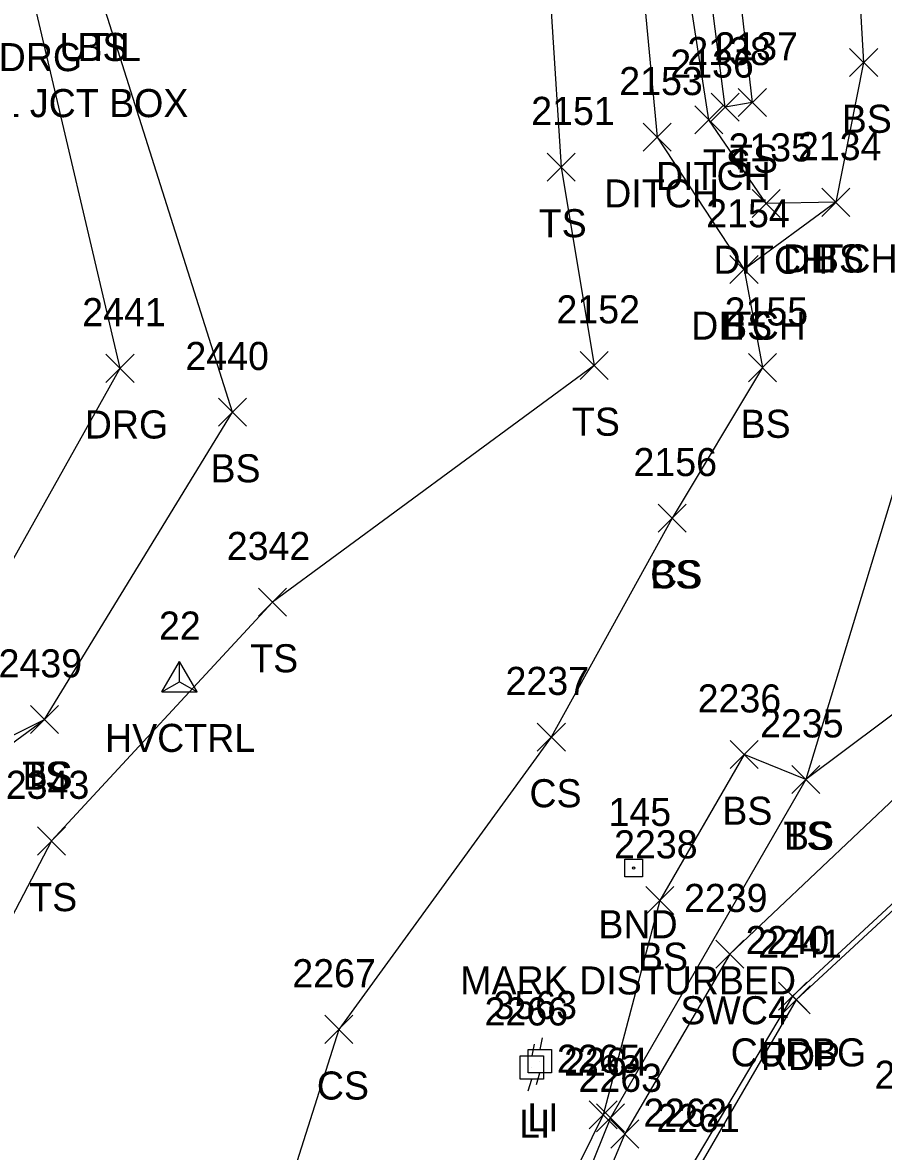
# Model space of a CAD drawing. Extents: x 49137 to 50946, y 9590 to 10709.
# Drawn here: x 49926.3 to 49987.7, y 10106.1 to 10186.5 of the extents above; entities that cross this region are included whole.
import ezdxf

# ---------------------------------------------------------------- set-up
doc = ezdxf.new("R2010")
doc.units = 0
for name, color, linetype in [('C_A', 7, 'Continuous'), ('C_I', 7, 'Continuous'), ('CPSM', 7, 'Continuous'), ('D_A', 7, 'Continuous'), ('D_I', 7, 'Continuous'), ('D_TIC', 7, 'Continuous'), ('DD', 7, 'Continuous'), ('L_A', 7, 'Continuous'), ('L_I', 7, 'Continuous'), ('L_TIC', 7, 'Continuous'), ('LELB', 7, 'Continuous'), ('M_A', 7, 'Continuous'), ('M_C', 7, 'Continuous'), ('M_I', 7, 'Continuous'), ('MHBP', 7, 'Continuous'), ('P_A', 7, 'Continuous'), ('P_I', 7, 'Continuous'), ('P_TIC', 7, 'Continuous'), ('PET', 7, 'Continuous'), ('R_A', 7, 'Continuous'), ('R_I', 7, 'Continuous'), ('R_TIC', 7, 'Continuous'), ('RC', 7, 'Continuous'), ('RDG', 7, 'Continuous'), ('RSW', 7, 'Continuous'), ('U_A', 7, 'Continuous'), ('U_C', 7, 'Continuous'), ('U_I', 7, 'Continuous'), ('ULP', 7, 'Continuous')]:
    doc.layers.add(name, color=color, linetype=linetype)

msp = doc.modelspace()

# ---------------------------------------------------------------- linework, layer by layer
at = {"layer": 'CPSM'}
for p, q in [((49936.247, 10138.857), (49937.497, 10141.022)), ((49938.747, 10138.857), (49937.497, 10141.022)), ((49937.498, 10139.578), (49937.497, 10141.022)), ((49936.247, 10138.857), (49937.498, 10139.578)), ((49937.498, 10139.578), (49937.498, 10139.578)), ((49937.498, 10139.578), (49938.747, 10138.857)), ((49936.247, 10138.857), (49938.747, 10138.857))]:
    msp.add_line(p, q, dxfattribs=at)
at = {"layer": 'D_TIC'}
for points in [[(49974.215, 10178.602), (49976.215, 10180.602)], [(49976.215, 10178.602), (49974.215, 10180.602)], [(49970.523, 10177.357), (49972.523, 10179.357)], [(49972.523, 10177.357), (49970.523, 10179.357)], [(49978.305, 10172.633), (49980.305, 10174.633)], [(49980.305, 10172.633), (49978.305, 10174.633)], [(49983.256, 10172.723), (49985.256, 10174.723)], [(49985.256, 10172.723), (49983.256, 10174.723)], [(49976.719, 10167.942), (49978.719, 10169.942)], [(49978.719, 10167.942), (49976.719, 10169.942)]]:
    msp.add_lwpolyline(points, dxfattribs=at)
at = {"layer": 'DD'}
for points in [[(49984.256, 10173.723), (49979.305, 10173.633), (49975.215, 10179.602), (49971.2, 10205.478), (49968.694, 10215.235), (49961.843, 10227.401)], [(49959.95, 10226.489), (49966.015, 10210.831), (49969.206, 10203.105), (49971.523, 10178.357), (49977.719, 10168.942)]]:
    msp.add_lwpolyline(points, dxfattribs=at)
at = {"layer": 'L_TIC'}
for points in [[(49985.243, 10182.671), (49987.243, 10184.671)], [(49987.243, 10182.671), (49985.243, 10184.671)], [(49975.372, 10179.494), (49977.372, 10181.494)], [(49977.372, 10179.494), (49975.372, 10181.494)], [(49977.309, 10179.832), (49979.309, 10181.832)], [(49979.309, 10179.832), (49977.309, 10181.832)], [(49963.683, 10175.234), (49965.683, 10177.234)], [(49965.683, 10175.234), (49963.683, 10177.234)], [(49983.256, 10172.723), (49985.256, 10174.723)], [(49985.256, 10172.723), (49983.256, 10174.723)], [(49976.719, 10167.942), (49978.719, 10169.942)], [(49978.719, 10167.942), (49976.719, 10169.942)], [(49966.048, 10161.097), (49968.048, 10163.097)], [(49968.048, 10161.097), (49966.048, 10163.097)], [(49978.029, 10160.948), (49980.029, 10162.948)], [(49980.029, 10160.948), (49978.029, 10162.948)], [(49940.264, 10157.779), (49942.264, 10159.779)], [(49942.264, 10157.779), (49940.264, 10159.779)], [(49971.594, 10150.225), (49973.594, 10152.225)], [(49973.594, 10150.225), (49971.594, 10152.225)], [(49971.594, 10150.225), (49973.594, 10152.225)], [(49973.594, 10150.225), (49971.594, 10152.225)], [(49943.127, 10144.249), (49945.127, 10146.249)], [(49945.127, 10144.249), (49943.127, 10146.249)], [(49926.875, 10135.885), (49928.875, 10137.885)], [(49928.875, 10135.885), (49926.875, 10137.885)], [(49926.875, 10135.885), (49928.875, 10137.885)], [(49928.875, 10135.885), (49926.875, 10137.885)], [(49962.989, 10134.637), (49964.989, 10136.637)], [(49964.989, 10134.637), (49962.989, 10136.637)], [(49976.73, 10133.389), (49978.73, 10135.389)], [(49978.73, 10133.389), (49976.73, 10135.389)], [(49981.121, 10131.61), (49983.121, 10133.61)], [(49983.121, 10131.61), (49981.121, 10133.61)], [(49981.121, 10131.61), (49983.121, 10133.61)], [(49983.121, 10131.61), (49981.121, 10133.61)], [(49927.381, 10127.237), (49929.381, 10129.237)], [(49929.381, 10127.237), (49927.381, 10129.237)], [(49970.722, 10122.997), (49972.722, 10124.997)], [(49972.722, 10122.997), (49970.722, 10124.997)], [(49947.841, 10113.82), (49949.841, 10115.82)], [(49949.841, 10113.82), (49947.841, 10115.82)], [(49966.691, 10107.727), (49968.691, 10109.727)], [(49968.691, 10107.727), (49966.691, 10109.727)], [(49967.204, 10107.513), (49969.204, 10109.513)], [(49969.204, 10107.513), (49967.204, 10109.513)]]:
    msp.add_lwpolyline(points, dxfattribs=at)
at = {"layer": 'LELB'}
for points in [[(50070.142, 10189.735), (50073.041, 10198.844), (50071.51, 10210.934), (50064.892, 10215.851), (50042.769, 10220.379), (50023.694, 10220.899), (49995.07, 10218.245), (49980.25, 10215.794), (49975.391, 10206.16), (49978.309, 10180.832), (49976.372, 10180.494), (49973.224, 10205.263), (49972.524, 10215.462), (49963.461, 10228.284)], [(49955.98, 10224.664), (49962.111, 10206.734), (49963.317, 10197.716), (49964.683, 10176.234), (49967.048, 10162.097), (49944.127, 10145.249), (49928.381, 10128.237), (49921.48, 10115.092), (49920.101, 10100.304), (49918.19, 10083.846), (49918.932, 10078.252)], [(49897.763, 10120.107), (49909.386, 10127.665), (49927.875, 10136.885), (49941.264, 10158.779), (49931.783, 10188.788), (49933.007, 10213.099)], [(49985.094, 10203.498), (49986.243, 10183.671), (49984.256, 10173.723), (49977.719, 10168.942), (49979.029, 10161.948), (49972.594, 10151.225)], [(50059.207, 10178.77), (50028.413, 10172.811), (50009.729, 10168.921), (49990.014, 10158.531), (49982.121, 10132.61), (49968.204, 10108.513), (49962.139, 10093.516), (49959.115, 10077.066), (49958.099, 10070.421), (49954.983, 10070.006), (49949.237, 10070.265), (49946.938, 10062.783)], [(50098.239, 10171.767), (50082.638, 10166.885), (50071.985, 10164.968), (50037.302, 10160), (50019.035, 10155.468), (49996.071, 10143.044), (49982.121, 10132.61), (49977.73, 10134.389), (49971.722, 10123.997), (49967.691, 10108.727), (49960.47, 10094.086), (49957.429, 10077.197), (49956.319, 10072.029), (49954.648, 10071.844), (49954.156, 10074.76), (49955.264, 10079.229)], [(49972.594, 10151.225), (49963.989, 10135.637), (49948.841, 10114.82), (49941.949, 10093.05), (49937.531, 10066.769)], [(49897.763, 10120.107), (49910.905, 10124.427), (49927.875, 10136.885)]]:
    msp.add_lwpolyline(points, dxfattribs=at)
at = {"layer": 'MHBP'}
msp.add_lwpolyline([(49969.231, 10126.931), (49970.481, 10126.931), (49970.481, 10125.681), (49969.231, 10125.681)], close=True, dxfattribs=at)
msp.add_circle((49969.856, 10126.306), 0.0833, dxfattribs=at)
at = {"layer": 'P_TIC'}
for points in [[(49980.426, 10115.921), (49982.426, 10117.921)], [(49982.426, 10115.921), (49980.426, 10117.921)]]:
    msp.add_lwpolyline(points, dxfattribs=at)
at = {"layer": 'PET'}
msp.add_lwpolyline([(50500, 10146.803), (50482.824, 10146.596), (50451.943, 10142.575), (50406.356, 10149.875), (50391.036, 10152.294), (50366.967, 10154.835), (50332.971, 10157.453), (50281.747, 10161.159), (50239.768, 10163.197), (50191.306, 10163.258), (50147.424, 10160.548), (50119.041, 10158.144), (50090.984, 10156.228), (50087.122, 10154.93), (50074.588, 10152.393), (50039.424, 10148.744), (50022.281, 10145.278), (50001.488, 10135.468), (49981.426, 10116.921), (49974.218, 10104.512), (49968.544, 10090.521), (49966.026, 10076.927), (49965.371, 10068.985)], dxfattribs=at)
at = {"layer": 'R_TIC'}
for points in [[(49932.259, 10160.901), (49934.259, 10162.901)], [(49934.259, 10160.901), (49932.259, 10162.901)], [(49975.714, 10119.181), (49977.714, 10121.181)], [(49977.714, 10119.181), (49975.714, 10121.181)], [(49980.184, 10116.18), (49982.184, 10118.18)], [(49982.184, 10116.18), (49980.184, 10118.18)], [(49968.231, 10106.368), (49970.231, 10108.368)], [(49970.231, 10106.368), (49968.231, 10108.368)]]:
    msp.add_lwpolyline(points, dxfattribs=at)
at = {"layer": 'RC'}
msp.add_lwpolyline([(50090.984, 10156.228), (50086.802, 10155.012), (50074.635, 10152.68), (50039.404, 10148.944), (50022.233, 10145.541), (50001.273, 10135.771), (49981.184, 10117.18), (49973.858, 10104.886), (49968.286, 10090.59), (49965.755, 10076.904), (49965.095, 10068.882)], dxfattribs=at)
at = {"layer": 'RDG'}
msp.add_lwpolyline([(49797.895, 10003.447), (49806.669, 10020.904), (49821.465, 10037.439), (49832.343, 10049.669), (49852.342, 10071.467), (49882.422, 10103.694), (49897.763, 10120.107), (49908.604, 10130.274), (49922.113, 10142.026), (49933.259, 10161.901), (49927.125, 10188.063), (49921.148, 10210.056)], dxfattribs=at)
at = {"layer": 'RSW'}
msp.add_lwpolyline([(50073.539, 10157.759), (50038.915, 10154.372), (50020.739, 10150.83), (49998.164, 10140.457), (49976.714, 10120.181), (49969.231, 10107.368), (49963.065, 10092.754), (49960.301, 10076.5)], dxfattribs=at)
at = {"layer": 'ULP'}
for p, q in [((49963.34, 10114.218), (49963.174, 10113.385)), ((49962.34, 10111.718), (49962.34, 10113.385)), ((49962.34, 10113.385), (49964.007, 10113.385)), ((49962.761, 10113.764), (49962.594, 10112.931)), ((49964.007, 10113.385), (49964.007, 10111.718)), ((49961.761, 10111.264), (49961.761, 10112.931)), ((49961.761, 10112.931), (49963.428, 10112.931)), ((49963.174, 10112.551), (49963.174, 10112.551)), ((49963.428, 10112.931), (49963.428, 10111.264)), ((49964.007, 10111.718), (49962.34, 10111.718)), ((49962.594, 10112.097), (49962.594, 10112.097)), ((49962.924, 10110.885), (49963.174, 10111.718)), ((49963.428, 10111.264), (49961.761, 10111.264)), ((49962.344, 10110.431), (49962.594, 10111.264))]:
    msp.add_line(p, q, dxfattribs=at)

# ---------------------------------------------------------------- texts
at = {"layer": 'C_A'}
msp.add_text('HVCTRL', height=2, dxfattribs=at).set_placement((49932.191, 10134.578))
at = {"layer": 'C_I'}
msp.add_text('22', height=2, dxfattribs=at).set_placement((49936.033, 10142.578))
at = {"layer": 'D_A'}
for p in [(49971.452, 10174.602), (49967.759, 10173.357), (49975.541, 10168.633), (49980.492, 10168.723), (49973.956, 10163.942)]:
    msp.add_text('DITCH', height=2, dxfattribs=at).set_placement(p)
at = {"layer": 'D_I'}
for s, p in [('2136', (49972.467, 10182.602)), ('2153', (49968.83, 10181.357)), ('2135', (49976.612, 10176.633)), ('2134', (49981.563, 10176.723)), ('2154', (49975.027, 10171.942))]:
    msp.add_text(s, height=2, dxfattribs=at).set_placement(p)
at = {"layer": 'L_A'}
for s, p in [('BS', (49930.224, 10183.788)), ('BS', (49984.684, 10178.671)), ('TS', (49974.781, 10175.494)), ('TS', (49976.719, 10175.832)), ('TS', (49963.093, 10171.234)), ('BS', (49982.697, 10168.723)), ('BS', (49976.16, 10163.942)), ('TS', (49965.458, 10157.097)), ('BS', (49977.47, 10156.948)), ('BS', (49939.705, 10153.779)), ('CS', (49971.035, 10146.225)), ('BS', (49971.035, 10146.225)), ('TS', (49942.536, 10140.249)), ('TS', (49926.284, 10131.885)), ('BS', (49926.316, 10131.885)), ('CS', (49962.43, 10130.637)), ('BS', (49976.171, 10129.389)), ('TS', (49980.531, 10127.61)), ('BS', (49980.562, 10127.61)), ('TS', (49926.79, 10123.237)), ('BS', (49970.163, 10118.997)), ('CS', (49947.282, 10109.82))]:
    msp.add_text(s, height=2, dxfattribs=at).set_placement(p)
at = {"layer": 'L_I'}
for s, p in [('2138', (49973.679, 10183.494)), ('2137', (49975.616, 10183.832)), ('2151', (49962.557, 10179.234)), ('2134', (49981.563, 10176.723)), ('2154', (49975.027, 10171.942)), ('2152', (49964.356, 10165.097)), ('2155', (49976.336, 10164.948)), ('2440', (49937.918, 10161.779)), ('2156', (49969.846, 10154.225)), ('2156', (49969.846, 10154.225)), ('2342', (49940.867, 10148.249)), ('2439', (49924.607, 10139.885)), ('2439', (49924.607, 10139.885)), ('2237', (49960.729, 10138.637)), ('2236', (49974.416, 10137.389)), ('2235', (49978.862, 10135.61)), ('2235', (49978.862, 10135.61)), ('2343', (49925.121, 10131.237)), ('2238', (49968.462, 10126.997)), ('2267', (49945.534, 10117.82)), ('2265', (49964.384, 10111.727)), ('2264', (49964.897, 10111.513))]:
    msp.add_text(s, height=2, dxfattribs=at).set_placement(p)
at = {"layer": 'M_A'}
msp.add_text('BND', height=2, dxfattribs=at).set_placement((49967.344, 10121.306))
at = {"layer": 'M_C'}
msp.add_text('MARK DISTURBED', height=2, dxfattribs=at).set_placement((49957.502, 10117.306))
at = {"layer": 'M_I'}
msp.add_text('145', height=2, dxfattribs=at).set_placement((49968.061, 10129.306))
at = {"layer": 'P_A'}
msp.add_text('RDP', height=2, dxfattribs=at).set_placement((49978.915, 10111.921))
at = {"layer": 'P_I'}
for s, p in [('2241', (49978.734, 10119.921)), ('2242', (49987.019, 10110.587)), ('2261', (49971.478, 10107.512))]:
    msp.add_text(s, height=2, dxfattribs=at).set_placement(p)
at = {"layer": 'R_A'}
for s, p in [('DRG', (49924.613, 10183.063)), ('DRG', (49930.747, 10156.901)), ('SWC4', (49973.186, 10115.181)), ('CURBG', (49976.766, 10112.18))]:
    msp.add_text(s, height=2, dxfattribs=at).set_placement(p)
at = {"layer": 'R_I'}
for s, p in [('2441', (49930.566, 10164.901)), ('2239', (49973.446, 10123.181)), ('2240', (49977.837, 10120.18)), ('2263', (49965.924, 10110.368)), ('2262', (49970.551, 10107.886))]:
    msp.add_text(s, height=2, dxfattribs=at).set_placement(p)
at = {"layer": 'U_A'}
for s, p in [('UTIL', (49928.949, 10183.788)), ('LI', (49961.697, 10107.097)), ('LI', (49962.276, 10107.551))]:
    msp.add_text(s, height=2, dxfattribs=at).set_placement(p)
at = {"layer": 'U_C'}
msp.add_text('EL JCT BOX', height=2, dxfattribs=at).set_placement((49922.823, 10179.788))
at = {"layer": 'U_I'}
for s, p in [('2266', (49959.232, 10115.097)), ('3563', (49959.867, 10115.551))]:
    msp.add_text(s, height=2, dxfattribs=at).set_placement(p)

doc.saveas('drawing.dxf')
